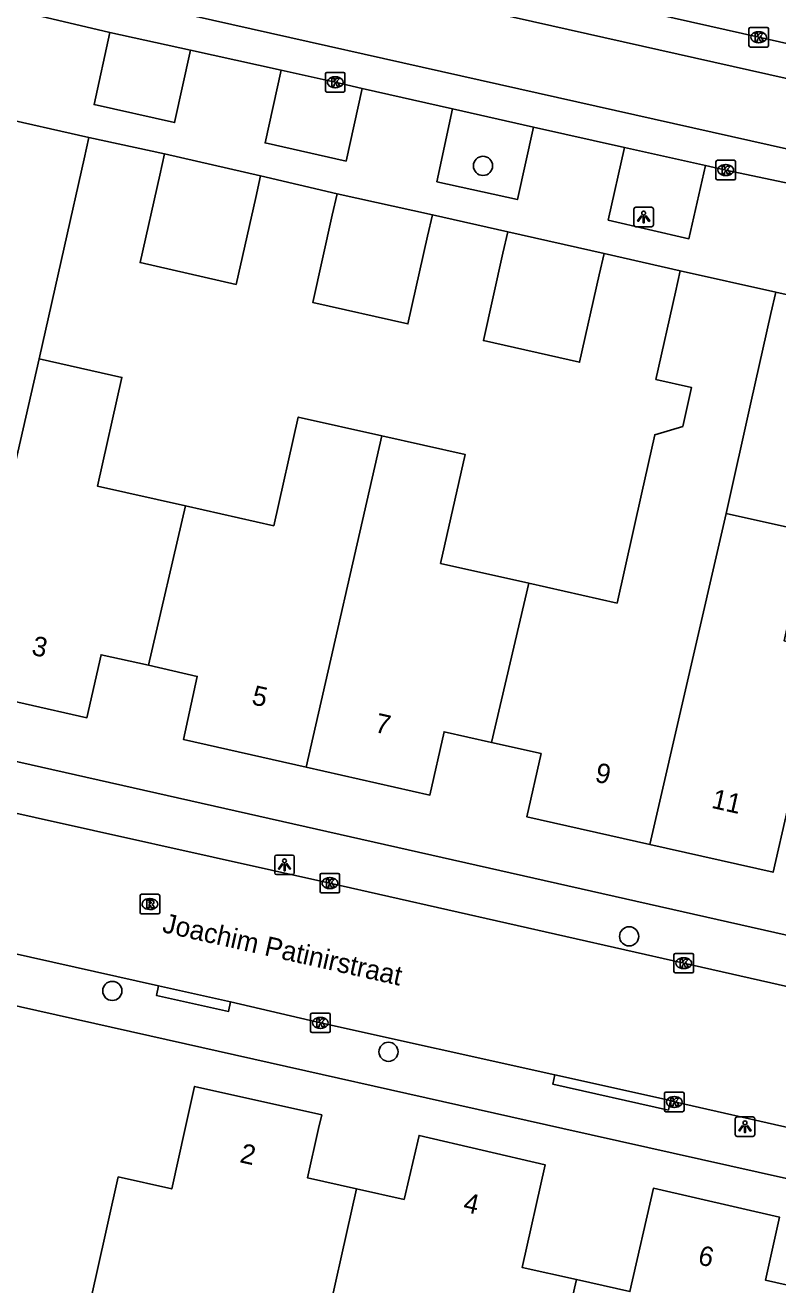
# Model space of a CAD drawing. Extents: x 161771 to 163125, y 382479 to 383177.
# Drawn here: x 162625.6 to 162664.1, y 382742 to 382806.4 of the extents above; entities that cross this region are included whole.
import ezdxf

# ---------------------------------------------------------------- set-up
doc = ezdxf.new("R2010")
doc.units = 0
for name, color, linetype in [('IMGEO_Boom', 7, 'Continuous'), ('IMGEO_Kolk', 7, 'Continuous'), ('IMGEO_Lichtpunt', 7, 'Continuous'), ('IMGEO_Muur', 7, 'Continuous'), ('IMGEO_Openbare_ruimte_label', 7, 'Continuous'), ('IMGEO_Pand', 7, 'Continuous'), ('IMGEO_Pand_nummerreeks', 7, 'Continuous'), ('IMGEO_Rijbaan_lokaal_gesloten', 7, 'Continuous'), ('IMGEO_Rijbaan_lokaal_open', 7, 'Continuous'), ('IMGEO_Rioolput', 7, 'Continuous'), ('IMGEO_Voetpad_open', 7, 'Continuous')]:
    doc.layers.add(name, color=color, linetype=linetype)

msp = doc.modelspace()

# ---------------------------------------------------------------- linework, layer by layer
at = {"layer": 'IMGEO_Boom'}
for centre in [(162649.015, 382799.208), (162656.492, 382759.819), (162630.048, 382757.029), (162644.179, 382753.917)]:
    msp.add_circle(centre, 0.489, dxfattribs=at)
at = {"layer": 'IMGEO_Kolk'}
for p, q in [((162662.621, 382805.36), (162662.621, 382806.212)), ((162662.696, 382806.286), (162663.548, 382806.286)), ((162663.109, 382806.066), (162663.134, 382806.066)), ((162663.622, 382806.212), (162663.622, 382805.36)), ((162663.132, 382805.506), (162663.107, 382805.506)), ((162663.548, 382805.286), (162662.696, 382805.286)), ((162640.952, 382803.059), (162640.952, 382803.911)), ((162641.027, 382803.985), (162641.879, 382803.985)), ((162641.44, 382803.765), (162641.465, 382803.765)), ((162641.953, 382803.911), (162641.953, 382803.059)), ((162641.879, 382802.985), (162641.027, 382802.985)), ((162641.463, 382803.205), (162641.438, 382803.205)), ((162660.936, 382798.569), (162660.936, 382799.421)), ((162661.011, 382799.495), (162661.863, 382799.495)), ((162661.424, 382799.275), (162661.449, 382799.275)), ((162661.937, 382799.421), (162661.937, 382798.569)), ((162661.863, 382798.495), (162661.011, 382798.495)), ((162661.447, 382798.715), (162661.422, 382798.715)), ((162640.678, 382762.114), (162640.678, 382762.966)), ((162640.753, 382763.04), (162641.605, 382763.04)), ((162641.679, 382762.966), (162641.679, 382762.114)), ((162641.189, 382762.26), (162641.164, 382762.26)), ((162641.166, 382762.82), (162641.191, 382762.82)), ((162641.605, 382762.04), (162640.753, 382762.04)), ((162658.787, 382758.021), (162658.787, 382758.873)), ((162658.862, 382758.947), (162659.714, 382758.947)), ((162659.275, 382758.727), (162659.3, 382758.727)), ((162659.788, 382758.873), (162659.788, 382758.021)), ((162659.714, 382757.947), (162658.862, 382757.947)), ((162659.298, 382758.167), (162659.273, 382758.167)), ((162640.194, 382754.97), (162640.194, 382755.822)), ((162640.269, 382755.896), (162641.121, 382755.896)), ((162641.195, 382755.822), (162641.195, 382754.97)), ((162640.682, 382755.676), (162640.707, 382755.676)), ((162641.121, 382754.896), (162640.269, 382754.896)), ((162640.705, 382755.116), (162640.68, 382755.116)), ((162658.301, 382750.926), (162658.301, 382751.778)), ((162658.376, 382751.852), (162659.228, 382751.852)), ((162658.789, 382751.632), (162658.814, 382751.632)), ((162659.302, 382751.778), (162659.302, 382750.926)), ((162659.228, 382750.852), (162658.376, 382750.852)), ((162658.812, 382751.072), (162658.787, 382751.072))]:
    msp.add_line(p, q, dxfattribs=at)
for points in [[(162662.621, 382805.36), (162662.621, 382806.212)], [(162662.696, 382806.286), (162663.548, 382806.286)], [(162663.622, 382806.212), (162663.622, 382805.36)], [(162662.942, 382805.986), (162663.065, 382805.986), (162663.065, 382805.835), (162663.195, 382805.986), (162663.359, 382805.986), (162663.213, 382805.835), (162663.366, 382805.586), (162663.214, 382805.586), (162663.129, 382805.75), (162663.065, 382805.683), (162663.065, 382805.586), (162662.942, 382805.586), (162662.942, 382805.986)], [(162663.548, 382805.286), (162662.696, 382805.286)], [(162640.952, 382803.059), (162640.952, 382803.911)], [(162641.027, 382803.985), (162641.879, 382803.985)], [(162641.273, 382803.685), (162641.396, 382803.685), (162641.396, 382803.534), (162641.526, 382803.685), (162641.69, 382803.685), (162641.544, 382803.534), (162641.697, 382803.285), (162641.545, 382803.285), (162641.46, 382803.449), (162641.396, 382803.382), (162641.396, 382803.285), (162641.273, 382803.285), (162641.273, 382803.685)], [(162641.953, 382803.911), (162641.953, 382803.059)], [(162641.879, 382802.985), (162641.027, 382802.985)], [(162660.936, 382798.569), (162660.936, 382799.421)], [(162661.011, 382799.495), (162661.863, 382799.495)], [(162661.257, 382799.195), (162661.38, 382799.195), (162661.38, 382799.044), (162661.51, 382799.195), (162661.674, 382799.195), (162661.528, 382799.044), (162661.681, 382798.795), (162661.529, 382798.795), (162661.444, 382798.959), (162661.38, 382798.892), (162661.38, 382798.795), (162661.257, 382798.795), (162661.257, 382799.195)], [(162661.937, 382799.421), (162661.937, 382798.569)], [(162661.863, 382798.495), (162661.011, 382798.495)], [(162640.678, 382762.114), (162640.678, 382762.966)], [(162640.753, 382763.04), (162641.605, 382763.04)], [(162641.679, 382762.966), (162641.679, 382762.114)], [(162640.999, 382762.74), (162641.122, 382762.74), (162641.122, 382762.589), (162641.252, 382762.74), (162641.416, 382762.74), (162641.27, 382762.589), (162641.423, 382762.34), (162641.271, 382762.34), (162641.186, 382762.504), (162641.122, 382762.437), (162641.122, 382762.34), (162640.999, 382762.34), (162640.999, 382762.74)], [(162641.605, 382762.04), (162640.753, 382762.04)], [(162658.787, 382758.021), (162658.787, 382758.873)], [(162658.862, 382758.947), (162659.714, 382758.947)], [(162659.108, 382758.647), (162659.231, 382758.647), (162659.231, 382758.496), (162659.361, 382758.647), (162659.525, 382758.647), (162659.379, 382758.496), (162659.532, 382758.247), (162659.38, 382758.247), (162659.295, 382758.411), (162659.231, 382758.344), (162659.231, 382758.247), (162659.108, 382758.247), (162659.108, 382758.647)], [(162659.788, 382758.873), (162659.788, 382758.021)], [(162659.714, 382757.947), (162658.862, 382757.947)], [(162640.194, 382754.97), (162640.194, 382755.822)], [(162640.269, 382755.896), (162641.121, 382755.896)], [(162641.195, 382755.822), (162641.195, 382754.97)], [(162640.515, 382755.596), (162640.638, 382755.596), (162640.638, 382755.445), (162640.768, 382755.596), (162640.932, 382755.596), (162640.786, 382755.445), (162640.939, 382755.196), (162640.787, 382755.196), (162640.702, 382755.36), (162640.638, 382755.293), (162640.638, 382755.196), (162640.515, 382755.196), (162640.515, 382755.596)], [(162641.121, 382754.896), (162640.269, 382754.896)], [(162658.301, 382750.926), (162658.301, 382751.778)], [(162658.376, 382751.852), (162659.228, 382751.852)], [(162658.622, 382751.552), (162658.745, 382751.552), (162658.745, 382751.401), (162658.875, 382751.552), (162659.039, 382751.552), (162658.893, 382751.401), (162659.046, 382751.152), (162658.894, 382751.152), (162658.809, 382751.316), (162658.745, 382751.249), (162658.745, 382751.152), (162658.622, 382751.152), (162658.622, 382751.552)], [(162659.302, 382751.778), (162659.302, 382750.926)], [(162659.228, 382750.852), (162658.376, 382750.852)]]:
    msp.add_lwpolyline(points, dxfattribs=at)
for centre, start, end in [((162662.698, 382806.21), 91.55205, 178.44795), ((162662.698, 382806.21), 91.55205, 178.44795), ((162663.546, 382806.21), 1.55205, 88.44795), ((162663.546, 382806.21), 1.55205, 88.44795), ((162662.698, 382805.362), 181.55205, 268.44795), ((162662.698, 382805.362), 181.55205, 268.44795), ((162663.546, 382805.362), 271.55205, 358.44795), ((162663.546, 382805.362), 271.55205, 358.44795), ((162641.029, 382803.909), 91.55205, 178.44795), ((162641.029, 382803.909), 91.55205, 178.44795), ((162641.877, 382803.909), 1.55205, 88.44795), ((162641.877, 382803.909), 1.55205, 88.44795), ((162641.029, 382803.061), 181.55205, 268.44795), ((162641.029, 382803.061), 181.55205, 268.44795), ((162641.877, 382803.061), 271.55205, 358.44795), ((162641.877, 382803.061), 271.55205, 358.44795), ((162661.013, 382799.419), 91.55205, 178.44795), ((162661.013, 382799.419), 91.55205, 178.44795), ((162661.861, 382799.419), 1.55205, 88.44795), ((162661.861, 382799.419), 1.55205, 88.44795), ((162661.013, 382798.571), 181.55205, 268.44795), ((162661.013, 382798.571), 181.55205, 268.44795), ((162661.861, 382798.571), 271.55205, 358.44795), ((162661.861, 382798.571), 271.55205, 358.44795), ((162640.755, 382762.964), 91.55205, 178.44795), ((162640.755, 382762.964), 91.55205, 178.44795), ((162641.603, 382762.964), 1.55205, 88.44795), ((162641.603, 382762.964), 1.55205, 88.44795), ((162640.755, 382762.116), 181.55205, 268.44795), ((162640.755, 382762.116), 181.55205, 268.44795), ((162641.603, 382762.116), 271.55205, 358.44795), ((162641.603, 382762.116), 271.55205, 358.44795), ((162658.864, 382758.871), 91.55205, 178.44795), ((162658.864, 382758.871), 91.55205, 178.44795), ((162659.712, 382758.871), 1.55205, 88.44795), ((162659.712, 382758.871), 1.55205, 88.44795), ((162658.864, 382758.023), 181.55205, 268.44795), ((162658.864, 382758.023), 181.55205, 268.44795), ((162659.712, 382758.023), 271.55205, 358.44795), ((162659.712, 382758.023), 271.55205, 358.44795), ((162640.271, 382755.82), 91.55205, 178.44795), ((162640.271, 382755.82), 91.55205, 178.44795), ((162641.119, 382755.82), 1.55205, 88.44795), ((162641.119, 382755.82), 1.55205, 88.44795), ((162640.271, 382754.972), 181.55205, 268.44795), ((162640.271, 382754.972), 181.55205, 268.44795), ((162641.119, 382754.972), 271.55205, 358.44795), ((162641.119, 382754.972), 271.55205, 358.44795), ((162658.378, 382751.776), 91.55205, 178.44795), ((162658.378, 382751.776), 91.55205, 178.44795), ((162659.226, 382751.776), 1.55205, 88.44795), ((162659.226, 382751.776), 1.55205, 88.44795), ((162658.378, 382750.928), 181.55205, 268.44795), ((162658.378, 382750.928), 181.55205, 268.44795), ((162659.226, 382750.928), 271.55205, 358.44795), ((162659.226, 382750.928), 271.55205, 358.44795)]:
    msp.add_arc(centre, 0.0765, start, end, dxfattribs=at)
for centre, major_axis, ratio, start_param, end_param in [((162663.108, 382805.786), (-0.387, 0.002), 0.722429, 4.712389, 7.853982), ((162663.133, 382805.786), (-0.39, 0.002), 0.717154, 1.570796, 4.712389), ((162641.439, 382803.485), (-0.387, 0.002), 0.722429, 4.712389, 7.853982), ((162641.464, 382803.485), (-0.39, 0.002), 0.717154, 1.570796, 4.712389), ((162661.423, 382798.995), (-0.387, 0.002), 0.722429, 4.712389, 7.853982), ((162661.448, 382798.995), (-0.39, 0.002), 0.717154, 1.570796, 4.712389), ((162641.165, 382762.54), (-0.387, 0.002), 0.722429, 4.712389, 7.853982), ((162641.19, 382762.54), (-0.39, 0.002), 0.717154, 1.570796, 4.712389), ((162659.274, 382758.447), (-0.387, 0.002), 0.722429, 4.712389, 7.853982), ((162659.299, 382758.447), (-0.39, 0.002), 0.717154, 1.570796, 4.712389), ((162640.681, 382755.396), (-0.387, 0.002), 0.722429, 4.712389, 7.853982), ((162640.706, 382755.396), (-0.39, 0.002), 0.717154, 1.570796, 4.712389), ((162658.788, 382751.352), (-0.387, 0.002), 0.722429, 4.712389, 7.853982), ((162658.813, 382751.352), (-0.39, 0.002), 0.717154, 1.570796, 4.712389)]:
    msp.add_ellipse(centre, major_axis=major_axis, ratio=ratio, start_param=start_param, end_param=end_param, dxfattribs=at)
at = {"layer": 'IMGEO_Lichtpunt'}
for p, q in [((162657.637, 382797.092), (162656.829, 382797.092)), ((162657.637, 382797.092), (162656.829, 382797.092)), ((162656.735, 382796.997), (162656.735, 382796.19)), ((162656.735, 382796.997), (162656.735, 382796.19)), ((162657.731, 382796.19), (162657.731, 382796.997)), ((162657.731, 382796.19), (162657.731, 382796.997)), ((162656.829, 382796.096), (162657.637, 382796.096)), ((162656.829, 382796.096), (162657.637, 382796.096)), ((162638.361, 382763.878), (162638.361, 382763.071)), ((162638.361, 382763.878), (162638.361, 382763.071)), ((162639.263, 382763.973), (162638.455, 382763.973)), ((162639.263, 382763.973), (162638.455, 382763.973)), ((162639.357, 382763.071), (162639.357, 382763.878)), ((162639.357, 382763.071), (162639.357, 382763.878)), ((162638.455, 382762.977), (162639.263, 382762.977)), ((162638.455, 382762.977), (162639.263, 382762.977)), ((162661.921, 382750.489), (162661.921, 382749.682)), ((162661.921, 382750.489), (162661.921, 382749.682)), ((162662.823, 382750.584), (162662.015, 382750.584)), ((162662.823, 382750.584), (162662.015, 382750.584)), ((162662.917, 382749.682), (162662.917, 382750.489)), ((162662.917, 382749.682), (162662.917, 382750.489)), ((162662.015, 382749.588), (162662.823, 382749.588)), ((162662.015, 382749.588), (162662.823, 382749.588))]:
    msp.add_line(p, q, dxfattribs=at)
for points in [[(162657.109, 382796.661), (162657.148, 382796.633), (162656.96, 382796.371), (162656.922, 382796.398), (162657.109, 382796.661)], [(162657.211, 382796.613), (162657.258, 382796.613), (162657.258, 382796.291), (162657.211, 382796.291), (162657.211, 382796.613)], [(162657.321, 382796.633), (162657.359, 382796.66), (162657.546, 382796.398), (162657.507, 382796.37), (162657.321, 382796.633)], [(162638.735, 382763.542), (162638.774, 382763.514), (162638.586, 382763.252), (162638.548, 382763.279), (162638.735, 382763.542)], [(162638.947, 382763.514), (162638.985, 382763.541), (162639.172, 382763.279), (162639.133, 382763.251), (162638.947, 382763.514)], [(162638.837, 382763.494), (162638.884, 382763.494), (162638.884, 382763.172), (162638.837, 382763.172), (162638.837, 382763.494)], [(162662.295, 382750.153), (162662.334, 382750.125), (162662.146, 382749.863), (162662.108, 382749.89), (162662.295, 382750.153)], [(162662.397, 382750.105), (162662.444, 382750.105), (162662.444, 382749.783), (162662.397, 382749.783), (162662.397, 382750.105)], [(162662.507, 382750.125), (162662.545, 382750.152), (162662.732, 382749.89), (162662.693, 382749.862), (162662.507, 382750.125)]]:
    msp.add_lwpolyline(points, dxfattribs=at)
for centre in [(162657.234, 382796.795), (162638.86, 382763.676), (162662.42, 382750.287)]:
    msp.add_circle(centre, 0.0994, dxfattribs=at)
for centre, start, end in [((162656.829, 382796.997), 90, 180), ((162656.829, 382796.997), 90, 180), ((162657.637, 382796.997), 0, 90), ((162657.637, 382796.997), 0, 90), ((162656.829, 382796.19), 180, 270), ((162656.829, 382796.19), 180, 270), ((162657.637, 382796.19), 270, 0), ((162657.637, 382796.19), 270, 360), ((162638.455, 382763.878), 90, 180), ((162638.455, 382763.878), 90, 180), ((162639.263, 382763.878), 0, 90), ((162639.263, 382763.878), 0, 90), ((162638.455, 382763.071), 180, 270), ((162638.455, 382763.071), 180, 270), ((162639.263, 382763.071), 270, 0), ((162639.263, 382763.071), 270, 360), ((162662.015, 382750.489), 90, 180), ((162662.015, 382750.489), 90, 180), ((162662.823, 382750.489), 0, 90), ((162662.823, 382750.489), 0, 90), ((162662.015, 382749.682), 180, 270), ((162662.015, 382749.682), 180, 270), ((162662.823, 382749.682), 270, 0), ((162662.823, 382749.682), 270, 360)]:
    msp.add_arc(centre, 0.0946, start, end, dxfattribs=at)
at = {"layer": 'IMGEO_Muur'}
msp.add_lwpolyline([(162631.971, 382754.731), (162623.348, 382756.657)], dxfattribs=at)
at = {"layer": 'IMGEO_Pand'}
for points in [[(162623.994, 382801.758), (162628.851, 382800.66)], [(162628.851, 382800.66), (162628.605, 382799.567), (162627.6, 382795.1), (162626.306, 382789.349)], [(162637.63, 382798.692), (162637.384, 382797.6), (162636.383, 382793.151), (162631.467, 382794.262), (162632.472, 382798.729), (162632.718, 382799.822)], [(162632.718, 382799.822), (162637.63, 382798.692)], [(162646.429, 382796.702), (162646.183, 382795.609), (162645.174, 382791.126), (162640.3, 382792.228), (162641.305, 382796.696), (162641.551, 382797.788)], [(162641.551, 382797.788), (162646.429, 382796.702)], [(162655.207, 382794.728), (162654.961, 382793.636), (162653.956, 382789.168), (162649.033, 382790.281), (162650.037, 382794.743), (162650.283, 382795.836)], [(162650.283, 382795.836), (162655.207, 382794.728)], [(162651.365, 382777.871), (162655.872, 382776.857), (162657.122, 382782.418), (162657.807, 382785.463), (162659.233, 382785.888), (162659.68, 382787.879), (162657.862, 382788.29), (162658.866, 382792.754), (162659.112, 382793.846)], [(162659.112, 382793.846), (162663.996, 382792.746)], [(162663.996, 382792.746), (162663.75, 382791.654), (162662.745, 382787.186), (162661.453, 382781.444)], [(162622.411, 382772.421), (162626.306, 382789.349)], [(162626.306, 382789.349), (162630.537, 382788.398), (162629.287, 382782.837), (162633.8, 382781.822)], [(162633.8, 382781.822), (162638.311, 382780.807), (162639.561, 382786.368), (162643.832, 382785.408)], [(162639.965, 382768.47), (162643.832, 382785.408)], [(162643.832, 382785.408), (162648.108, 382784.446), (162646.841, 382778.889), (162651.365, 382777.871)], [(162631.893, 382773.675), (162633.8, 382781.822)], [(162661.453, 382781.444), (162657.549, 382764.513)], [(162661.453, 382781.444), (162665.669, 382780.495), (162664.419, 382774.934), (162668.911, 382773.924)], [(162651.365, 382777.871), (162649.447, 382769.734)], [(162622.411, 382772.421), (162628.745, 382770.996), (162629.471, 382774.22), (162631.893, 382773.675)], [(162631.893, 382773.675), (162634.398, 382773.111), (162633.698, 382769.881), (162639.965, 382768.47)], [(162649.447, 382769.734), (162647.024, 382770.279), (162646.296, 382767.045), (162639.965, 382768.47)], [(162649.447, 382769.734), (162651.99, 382769.162), (162651.262, 382765.928), (162657.549, 382764.513)], [(162657.549, 382764.513), (162663.861, 382763.093), (162664.603, 382766.312), (162667.031, 382765.765)], [(162642.534, 382746.916), (162640.042, 382747.473), (162640.606, 382750), (162640.761, 382750.693), (162634.261, 382752.144), (162633.782, 382750), (162633.091, 382746.904), (162630.35, 382747.518), (162629.254, 382742.64), (162628.382, 382738.757), (162631.128, 382738.141), (162630.486, 382735.218), (162634.953, 382734.217), (162636.199, 382739.776), (162640.71, 382738.765)], [(162653.794, 382742.271), (162651.018, 382742.891), (162652.19, 382748.141), (162645.747, 382749.645), (162644.98, 382746.37), (162642.534, 382746.916)], [(162640.71, 382738.765), (162642.534, 382746.916)], [(162665.955, 382741.686), (162663.475, 382742.24), (162664.194, 382745.46), (162657.734, 382746.937), (162656.532, 382741.659), (162653.794, 382742.271)], [(162651.787, 382733.517), (162653.794, 382742.271)]]:
    msp.add_lwpolyline(points, dxfattribs=at)
at = {"layer": 'IMGEO_Rijbaan_lokaal_gesloten'}
for points in [[(163032.655, 382721.102), (163031.99, 382721.234), (162915.446, 382747.394), (162896.465, 382751.616), (162702.573, 382795.147), (162642.274, 382808.681), (162613.961, 382815.02), (162554.685, 382828.334), (162522.166, 382835.638)], [(162521.175, 382832.265), (162544.4, 382827.043), (162605.633, 382813.283), (162678.397, 382796.971), (162861.402, 382755.875), (162976.631, 382730.027), (163031.336, 382717.589), (163033.334, 382716.946), (163046.945, 382712.072)], [(162629.925, 382806.032), (162625.216, 382807.144)], [(162657.119, 382807.13), (162663.122, 382805.786), (162671.745, 382803.849)], [(162629.925, 382806.032), (162634.043, 382805.127)], [(162638.688, 382804.102), (162634.043, 382805.127)], [(162638.688, 382804.102), (162641.453, 382803.485), (162642.839, 382803.162)], [(162647.459, 382802.131), (162642.839, 382803.162)], [(162647.459, 382802.131), (162651.607, 382801.189)], [(162656.259, 382800.157), (162651.607, 382801.189)], [(162656.259, 382800.157), (162660.396, 382799.225)], [(162665.083, 382798.215), (162661.437, 382798.995), (162660.396, 382799.225)]]:
    msp.add_lwpolyline(points, dxfattribs=at)
at = {"layer": 'IMGEO_Rijbaan_lokaal_open'}
for points in [[(162713.275, 382746.266), (162699.386, 382749.405), (162697.208, 382749.88), (162691.396, 382751.216), (162679.283, 382753.935), (162659.284, 382758.448), (162641.175, 382762.541), (162623.101, 382766.566), (162611.096, 382769.288)], [(162609.567, 382762.422), (162610.576, 382762.191), (162621.583, 382759.713), (162632.41, 382757.291)], [(162632.41, 382757.291), (162636.103, 382756.469)], [(162636.103, 382756.469), (162640.7, 382755.397), (162652.698, 382752.744)], [(162652.698, 382752.744), (162658.611, 382751.42)], [(162658.611, 382751.42), (162658.807, 382751.353), (162664.834, 382750), (162676.068, 382747.478), (162676.306, 382747.443)]]:
    msp.add_lwpolyline(points, dxfattribs=at)
at = {"layer": 'IMGEO_Rioolput'}
for p, q in [((162631.471, 382761.044), (162631.471, 382761.896)), ((162631.546, 382761.97), (162632.398, 382761.97)), ((162631.959, 382761.75), (162631.984, 382761.75)), ((162632.472, 382761.896), (162632.472, 382761.044)), ((162632.398, 382760.97), (162631.546, 382760.97)), ((162631.982, 382761.19), (162631.957, 382761.19))]:
    msp.add_line(p, q, dxfattribs=at)
for points in [[(162631.471, 382761.044), (162631.471, 382761.896)], [(162631.546, 382761.97), (162632.398, 382761.97)], [(162632.06, 382761.668), (162631.808, 382761.67), (162631.808, 382761.27)], [(162632.472, 382761.896), (162632.472, 382761.044)], [(162632.398, 382760.97), (162631.546, 382760.97)], [(162631.808, 382761.27), (162631.932, 382761.27), (162631.932, 382761.432), (162631.943, 382761.432)], [(162631.986, 382761.589), (162631.932, 382761.589), (162631.932, 382761.508)], [(162631.932, 382761.508), (162631.984, 382761.508)], [(162631.99, 382761.403), (162632.061, 382761.27), (162632.201, 382761.27), (162632.136, 382761.396)]]:
    msp.add_lwpolyline(points, dxfattribs=at)
for centre, radius, start, end in [((162631.548, 382761.894), 0.0765, 91.55205, 178.44795), ((162631.548, 382761.894), 0.0765, 91.55205, 178.44795), ((162632.059, 382761.558), 0.109, 350.36119, 89.41601), ((162632.396, 382761.894), 0.0765, 1.55205, 88.44795), ((162632.396, 382761.894), 0.0765, 1.55205, 88.44795), ((162631.548, 382761.046), 0.0765, 181.55205, 268.44795), ((162631.548, 382761.046), 0.0765, 181.55205, 268.44795), ((162631.942, 382761.379), 0.0533, 26.02933, 88.69889), ((162631.968, 382761.697), 0.19, 274.7715, 282.96867), ((162631.992, 382761.493), 0.0964, 77.00612, 93.18647), ((162632.006, 382761.55), 0.0378, 276.66336, 79.67722), ((162632.057, 382761.558), 0.112, 277.58423, 350.98172), ((162632.041, 382761.343), 0.108, 29.51342, 73.79051), ((162632.396, 382761.046), 0.0765, 271.55205, 358.44795), ((162632.396, 382761.046), 0.0765, 271.55205, 358.44795)]:
    msp.add_arc(centre, radius, start, end, dxfattribs=at)
for centre, major_axis, ratio, start_param, end_param in [((162631.958, 382761.47), (-0.387, 0.002), 0.722429, 4.712389, 7.853982), ((162631.983, 382761.47), (-0.39, 0.002), 0.717154, 1.570796, 4.712389)]:
    msp.add_ellipse(centre, major_axis=major_axis, ratio=ratio, start_param=start_param, end_param=end_param, dxfattribs=at)
at = {"layer": 'IMGEO_Voetpad_open'}
for points in [[(162634.043, 382805.127), (162633.235, 382801.425), (162629.114, 382802.346), (162629.925, 382806.032)], [(162642.839, 382803.162), (162642.009, 382799.452), (162637.865, 382800.385), (162638.688, 382804.102)], [(162651.607, 382801.189), (162650.78, 382797.488), (162646.657, 382798.401), (162647.459, 382802.131)], [(162628.851, 382800.66), (162632.718, 382799.822)], [(162660.396, 382799.225), (162659.552, 382795.484), (162655.421, 382796.435), (162656.259, 382800.157)], [(162637.63, 382798.692), (162641.551, 382797.788)], [(162646.429, 382796.702), (162650.283, 382795.836)], [(162655.207, 382794.728), (162659.112, 382793.846)], [(162663.996, 382792.746), (162667.879, 382791.885)], [(162727.249, 382745.732), (162722.81, 382746.736), (162697.675, 382752.409), (162692.083, 382753.675), (162614.078, 382771.241), (162612.565, 382771.591)], [(162636.103, 382756.469), (162635.995, 382755.981), (162632.302, 382756.803), (162632.41, 382757.291)], [(162623.348, 382756.657), (162631.971, 382754.731), (162653.103, 382750), (162681.631, 382743.624), (162695.338, 382740.54), (162700.264, 382739.423)], [(162658.611, 382751.42), (162658.502, 382750.933), (162652.589, 382752.257), (162652.698, 382752.744)]]:
    msp.add_lwpolyline(points, dxfattribs=at)

# ---------------------------------------------------------------- texts
at = {"layer": 'IMGEO_Openbare_ruimte_label'}
msp.add_text('Joachim Patinirstraat', height=1, rotation=347.29727, dxfattribs=at).set_placement((162632.559, 382760.041))
at = {"layer": 'IMGEO_Pand_nummerreeks'}
for s, rotation, p in [('3', 347.31962, (162625.87, 382774.226)), ('5', 347.31334, (162637.132, 382771.691)), ('7', 347.31471, (162643.431, 382770.272)), ('9', 347.31864, (162654.696, 382767.739)), ('11', 347.31864, (162660.659, 382766.396)), ('2', 347.41614, (162636.526, 382748.277)), ('4', 346.86064, (162647.954, 382745.761)), ('6', 347.12139, (162659.965, 382743.062))]:
    msp.add_text(s, height=1, rotation=rotation, dxfattribs=at).set_placement(p)

doc.saveas('drawing.dxf')
